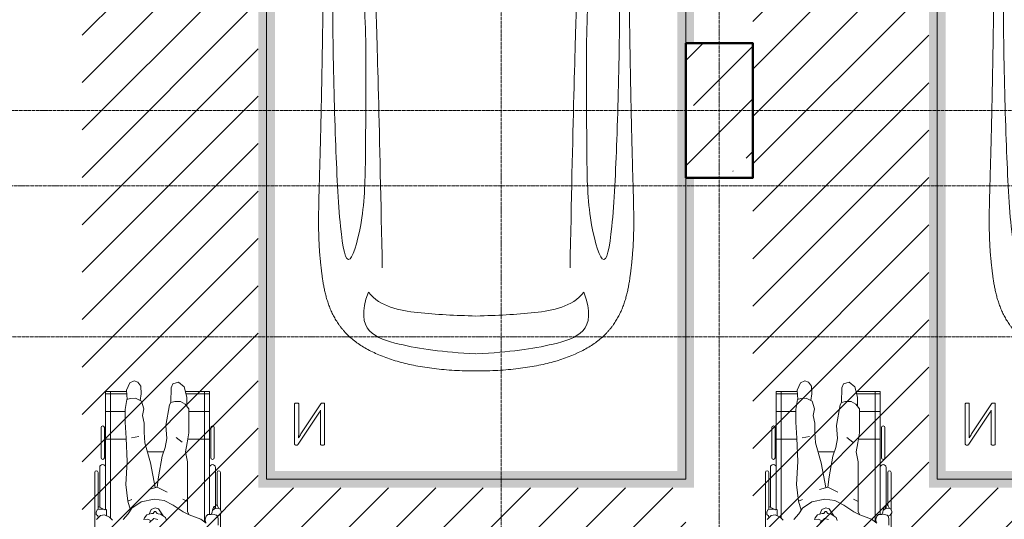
# Model space of a CAD drawing. Header units: millimetres. Extents: x -135639 to 224623, y -383017 to -59102.
# Tile 300 of 494: x 50141 to 56013, y -143810 to -140830. Entities that reach past the tile are written whole.
import ezdxf

# ---------------------------------------------------------------- set-up
doc = ezdxf.new("R2010")
doc.units = ezdxf.units.MM
doc.linetypes.add('Линия сетки', pattern=[25, 20, -2.5, 0, -2.5])
for name, color, linetype, lineweight in [('A-000-M_MASS', 7, 'Continuous', 18), ('A-200-M_WALL_INT', 7, 'Continuous', 18), ('A-700-M_FFE', 7, 'Continuous', 18), ('C-953-M_PARKING', 7, 'Continuous', 18), ('S-280-M_COLUMN', 7, 'Continuous', 18), ('Z-030-M_GRID', 7, 'Continuous', 9)]:
    doc.layers.add(name, color=color, linetype=linetype, lineweight=lineweight)

# ---------------------------------------------------------------- blocks, each defined once
blk = doc.blocks.new('A_PAR_Parking - M_MGN-V10-B1_-7_650_')
at = {"layer": 'C-953-M_PARKING', "lineweight": 9, "true_color": 0xcddce3}
h = blk.add_hatch(dxfattribs=at)
h.set_pattern_fill('FP_4', color=254, style=0, pattern_type=2)
h.set_pattern_definition([(225, (61000, 51900), (141.42136, -141.42136), [])])
h.paths.add_polyline_path([(-1250, 3350), (-1250, 2700), (1300, 2700), (1300, -2650), (2350, -2650), (2350, 3350), (-918, 3350)])
at = {"layer": 'C-953-M_PARKING', "true_color": 0xf7f9fb}
blk.add_hatch(color=7, dxfattribs=at).paths.add_polyline_path([(-918, 2700), (-1300, 2700), (-1300, 850), (-1250, 850), (-1250, 50), (-1300, 50), (-1300, -2650), (-1200, -2650), (-1200, 2600), (1200, 2600), (1200, -2650), (1300, -2650), (1300, 2700), (965, 2700)])
at = {"layer": 'A-000-M_MASS', "color": 253, "true_color": 0xaaaaaa}
for points, knots in [([(0, 2003.8), (-45, 2003.7), (-131.8, 2001.4), (-251.9, 1990.7), (-361.8, 1973.6), (-494.8, 1942.4), (-606.8, 1899.6), (-686.2, 1853.3), (-726.1, 1824.5), (-753.4, 1801.8), (-773.8, 1781.9), (-788.8, 1765.5), (-799.4, 1753.1), (-809.5, 1740.4), (-818.9, 1727.5), (-827.7, 1714.4), (-836.1, 1701.2), (-843.9, 1687.9), (-851.2, 1674.4), (-857.9, 1660.8), (-864.3, 1647.2), (-870.2, 1633.6), (-875.7, 1619.8), (-880.7, 1606), (-885.4, 1592.2), (-889.8, 1578.4), (-893.7, 1564.6), (-897.4, 1550.8), (-900.7, 1537.2), (-903.9, 1523.6), (-906.6, 1510.1), (-909.2, 1496.6), (-911.6, 1483.4), (-913.8, 1470.2), (-915.7, 1457.2), (-917.5, 1444.4), (-919.2, 1431.8), (-920.9, 1419.4), (-922.8, 1403.2), (-925.1, 1383.5), (-927.6, 1360.8), (-929.8, 1338.8), (-931.7, 1317.6), (-934, 1290), (-936.3, 1256.7), (-938.2, 1217.6), (-939.4, 1178.6), (-940, 1138.8), (-940, 1097.3), (-939.6, 1053.4), (-938.7, 1006.6), (-937.5, 956.3), (-936, 902.1), (-934.3, 843.5), (-932.5, 780), (-929.8, 688.2), (-926.5, 558.6), (-922.7, 375.9), (-918.9, 163.4), (-914.9, -81.7), (-911.4, -315.4), (-908.5, -521.3), (-906.9, -630.9), (-906.1, -687.4)], [0, 0, 0, 0, 0.02381, 0.047619, 0.071429, 0.095238, 0.142857, 0.166667, 0.178571, 0.190476, 0.202381, 0.208333, 0.214286, 0.220238, 0.22619, 0.232143, 0.238095, 0.244048, 0.25, 0.255952, 0.261905, 0.267857, 0.27381, 0.279762, 0.285714, 0.291667, 0.297619, 0.303571, 0.309524, 0.315476, 0.321429, 0.327381, 0.333333, 0.339286, 0.345238, 0.35119, 0.357143, 0.363095, 0.369048, 0.380952, 0.392857, 0.404762, 0.416667, 0.428571, 0.452381, 0.47619, 0.5, 0.52381, 0.547619, 0.571429, 0.595238, 0.619048, 0.642857, 0.666667, 0.690476, 0.714286, 0.761905, 0.809524, 0.857143, 0.904762, 0.952381, 0.97619, 1, 1, 1, 1]), ([(906.1, -687.4), (906.9, -630.9), (908.5, -521.3), (910.7, -366.9), (912.8, -221.9), (915.6, -40.8), (918.9, 163.4), (922.7, 375.9), (926.5, 558.6), (929.8, 688.2), (932.5, 780), (935, 864.7), (937.7, 958.2), (939.4, 1038.8), (940, 1097.3), (940, 1138.8), (939.4, 1178.6), (938.2, 1217.6), (936.6, 1250.1), (934.9, 1276.7), (932.9, 1303.6), (930.5, 1331.5), (927.6, 1360.8), (925.1, 1383.5), (922.8, 1403.2), (920.9, 1419.4), (919.2, 1431.8), (917.5, 1444.4), (915.7, 1457.2), (913.8, 1470.2), (911.6, 1483.4), (909.2, 1496.6), (906.6, 1510.1), (903.9, 1523.6), (900.7, 1537.2), (897.4, 1550.8), (893.7, 1564.6), (889.8, 1578.4), (885.4, 1592.2), (880.7, 1606), (875.7, 1619.8), (870.2, 1633.6), (864.3, 1647.2), (857.9, 1660.8), (851.2, 1674.4), (843.9, 1687.9), (836.1, 1701.2), (827.7, 1714.4), (818.9, 1727.5), (809.5, 1740.4), (799.4, 1753.1), (788.8, 1765.5), (773.8, 1781.9), (753.4, 1801.8), (726.1, 1824.5), (686.2, 1853.3), (629.5, 1886.4), (550.8, 1921), (461.5, 1950.2), (361.8, 1973.6), (251.9, 1990.7), (131.8, 2001.4), (45, 2003.7), (0, 2003.8)], [0, 0, 0, 0, 0.02381, 0.047619, 0.071429, 0.095238, 0.142857, 0.190476, 0.238095, 0.285714, 0.309524, 0.333333, 0.380952, 0.428571, 0.452381, 0.47619, 0.5, 0.52381, 0.547619, 0.559524, 0.571429, 0.595238, 0.607143, 0.619048, 0.630952, 0.636905, 0.642857, 0.64881, 0.654762, 0.660714, 0.666667, 0.672619, 0.678571, 0.684524, 0.690476, 0.696429, 0.702381, 0.708333, 0.714286, 0.720238, 0.72619, 0.732143, 0.738095, 0.744048, 0.75, 0.755952, 0.761905, 0.767857, 0.77381, 0.779762, 0.785714, 0.791667, 0.797619, 0.809524, 0.821429, 0.833333, 0.857143, 0.880952, 0.904762, 0.928571, 0.952381, 0.97619, 1, 1, 1, 1]), ([(-643, 1534.6), (-731.6, 1765.4), (-468.2, 1854.8), (-203.3, 1891), (-1.9, 1901.6)], [0, 0, 0, 0, 0.867049, 1.684227, 1.684227, 1.684227, 1.684227]), ([(643, 1534.6), (731.6, 1765.4), (468.2, 1854.8), (203.3, 1891), (1.9, 1901.6)], [0, 0, 0, 0, 0.867049, 1.684227, 1.684227, 1.684227, 1.684227]), ([(-643, 1534.6), (-569.6, 1622.1), (-348.5, 1664.3), (-124, 1672.4), (-1.9, 1676.2)], [0, 0, 0, 0, 0.616728, 1.242165, 1.242165, 1.242165, 1.242165]), ([(643, 1534.6), (569.6, 1622.1), (348.5, 1664.3), (124, 1672.4), (1.9, 1676.2)], [0, 0, 0, 0, 0.616728, 1.242165, 1.242165, 1.242165, 1.242165]), ([(-908.3, -1105.9), (-792, -1130), (-753.2, -859.4), (-662.6, -332.1), (-655.4, 196.5), (-660.5, 684.2), (-662.6, 1068.4), (-763.9, 1442.7), (-816.5, 1156.9), (-841.5, 605.2), (-856.7, 17.5), (-856.5, -453.9), (-853.2, -716.7)], [0, 0, 0, 0, 1.013953, 2.476159, 4.172855, 5.704608, 7.082231, 8.244161, 9.589947, 11.154659, 12.917121, 14.362976, 14.362976, 14.362976, 14.362976]), ([(908.3, -1105.9), (792, -1130), (753.2, -859.4), (662.6, -332.1), (655.4, 196.5), (660.5, 684.2), (662.6, 1068.4), (763.9, 1442.7), (816.5, 1156.9), (841.5, 605.2), (856.7, 17.5), (856.5, -453.9), (853.2, -716.7)], [0, 0, 0, 0, 1.013953, 2.476159, 4.172855, 5.704608, 7.082231, 8.244161, 9.589947, 11.154659, 12.917121, 14.362976, 14.362976, 14.362976, 14.362976])]:
    blk.add_open_spline(points, degree=3, knots=knots, dxfattribs=at)
for points in [[(-599.3, -190.1), (-592, -24.4), (-575.2, 588.2), (-560, 1389.4)], [(599.3, -190.1), (592, -24.4), (575.2, 588.2), (560, 1389.4)]]:
    blk.add_open_spline(points, degree=3, dxfattribs=at)
at = {"layer": 'A-700-M_FFE', "color": 253, "true_color": 0xaaaaaa}
for p, q in [((1525, 2854.9), (1525, 3202.5)), ((2275, 2609.2), (2275, 3202.5)), ((1538.3, 2883.8), (1538.3, 2923.8)), ((1541.8, 2870.7), (1538.3, 2883.8)), ((1609.6, 2870.4), (1616, 2888)), ((1610.1, 2912.1), (1642.1, 2887.2)), ((1616, 2888), (1614.4, 2908.8)), ((1619.6, 2904.8), (1619.6, 2126.6)), ((1642.1, 2887.2), (1712.6, 2861.5)), ((1847, 2896), (1852.8, 2876.9)), ((1899.4, 2890), (1923.4, 2883.1)), ((1923.4, 2883.1), (1948.1, 2907.8)), ((1938.2, 2897.9), (1957.8, 2887.9)), ((1957.8, 2887.9), (1982.8, 2889.8)), ((1964.3, 2862.4), (1977.3, 2879)), ((1977.3, 2879), (1981.2, 2889.7)), ((2075, 2856.1), (2104.5, 2890)), ((2169.4, 2893.1), (2187, 2875.5)), ((2180.4, 2882.1), (2180.4, 2126.6)), ((2240.3, 2865.7), (2265, 2890.4)), ((2256.2, 2868.5), (2254.5, 2880.4)), ((1521.2, 2849), (1530.8, 2863.8)), ((1521.2, 2839.1), (1521.2, 2849)), ((1528.9, 2826.2), (1521.2, 2839.1)), ((1525, 2609.2), (1525, 2832.7)), ((1541.5, 2822.4), (1528.9, 2826.2)), ((1530.8, 2863.8), (1541.8, 2870.7)), ((1535.2, 2824.3), (1542.6, 2807.4)), ((1541.5, 2822.4), (1557.1, 2824)), ((1541.8, 2870.7), (1547.9, 2864.6)), ((1547.9, 2864.6), (1569.9, 2858.3)), ((1555, 2579.2), (1555, 2823.8)), ((1557.1, 2824), (1572.2, 2835)), ((1559.5, 2811.5), (1559.5, 2825.8)), ((1572.2, 2835), (1563.6, 2811.5)), ((1569.9, 2858.3), (1581, 2859.2)), ((1572.2, 2835), (1575, 2846.5)), ((1575, 2846.5), (1581, 2859.2)), ((1581, 2859.2), (1599.9, 2860.7)), ((1590, 2859.9), (1590, 2126.2)), ((1599.9, 2860.7), (1609.6, 2870.4)), ((1712.6, 2861.5), (1722.6, 2844.2)), ((1712.6, 2861.5), (1748.2, 2843.4)), ((1722.6, 2844.2), (1722.6, 2799.2)), ((1748.2, 2843.4), (1807.3, 2803.9)), ((1852.8, 2876.9), (1882.5, 2858.4)), ((1867.7, 2867.6), (1895.2, 2826.7)), ((1882.5, 2858.4), (1896.3, 2855.9)), ((1895.2, 2826.7), (1914, 2819.8)), ((1896.3, 2855.9), (1901.6, 2853.2)), ((1901.6, 2853.2), (1912.2, 2842.6)), ((1912.2, 2842.6), (1919, 2842.6)), ((1914, 2819.8), (1937.9, 2830.5)), ((1919, 2842.6), (1925.9, 2853.7)), ((1925.9, 2853.7), (1935.9, 2853.7)), ((1935.9, 2853.7), (1964.3, 2862.4)), ((1937.9, 2830.5), (1950.4, 2858.2)), ((1998.7, 2783.6), (2054.6, 2822.7)), ((2054.6, 2822.7), (2075, 2856.1)), ((2076.6, 2780.9), (2061.5, 2834)), ((2187, 2875.5), (2215.7, 2860.9)), ((2205.5, 2832.4), (2204.9, 2866.4)), ((2210, 2828), (2205.5, 2832.4)), ((2214.9, 2833), (2210, 2828)), ((2210, 2126.2), (2210, 2828)), ((2249.8, 2814.3), (2214.9, 2833)), ((2215.7, 2860.9), (2240.3, 2865.7)), ((2245.5, 2827.1), (2222.8, 2828.7)), ((2245.5, 2827.1), (2258.1, 2830.9)), ((2255, 2830), (2255, 2609.2)), ((2265.8, 2860.4), (2256.2, 2868.5)), ((2258.1, 2830.9), (2265.8, 2843.8)), ((2265.8, 2843.8), (2265.8, 2860.4)), ((1542.6, 2807.4), (1547.8, 2802.2)), ((1545, 2805), (1545, 2609.2)), ((1547.8, 2802.2), (1555, 2804.1)), ((1563.6, 2811.5), (1559.5, 2811.5)), ((1722.6, 2799.2), (1722.6, 2769.2)), ((1722.6, 2781.8), (1748.5, 2768.2)), ((1722.6, 2769.2), (1722.6, 2545.9)), ((1807.3, 2803.9), (1860.8, 2776.6)), ((1860.8, 2776.6), (1920.2, 2768.3)), ((1920.2, 2768.3), (1998.7, 2783.6)), ((2076.6, 2780.9), (2053.8, 2770.8)), ((2088.8, 2681.7), (2076.6, 2780.9)), ((2245, 2579.2), (2245, 2816.9)), ((2249.8, 2814.3), (2255, 2816.6)), ((1842.7, 2727.2), (1903.4, 2696.3)), ((1903.4, 2696.3), (1953.2, 2709.9)), ((1894.7, 2635), (1903.4, 2696.3)), ((1914.6, 2699.4), (1943.1, 2552.5)), ((2081.6, 2544.6), (2088.8, 2681.7)), ((1873, 2511.9), (1894.7, 2635)), ((1722.6, 2545.9), (1734, 2487)), ((1943.1, 2552.5), (1976, 2431.9)), ((2086.5, 2404.7), (2081.6, 2544.6)), ((1562.5, 2341.7), (1562.5, 2521.7)), ((1582.5, 2521.7), (1582.5, 2341.7)), ((1734, 2487), (1724.5, 2432.8)), ((1854.2, 2460.3), (1873, 2511.9)), ((1863.6, 2486.1), (1961.3, 2486.1)), ((2217.5, 2521.7), (2217.5, 2341.7)), ((2237.5, 2341.7), (2237.5, 2521.7)), ((1590, 2411.2), (1720.7, 2411.2)), ((1724.5, 2432.8), (1714, 2373.7)), ((1753, 2429.1), (1789.8, 2400.4)), ((1844.7, 2406.1), (1854.2, 2460.3)), ((1976, 2431.9), (1981, 2369.2)), ((2086.3, 2411.2), (2210, 2411.2)), ((1714, 2373.7), (1714, 2288.7)), ((1850.1, 2328.5), (1844.7, 2406.1)), ((1981, 2369.2), (1981, 2314.2)), ((2011.4, 2393.8), (2055.5, 2402.4)), ((2093.9, 2310), (2086.5, 2404.7)), ((1828.4, 2205.4), (1850.1, 2328.5)), ((1981, 2314.2), (1989.5, 2270)), ((2093.9, 2233.2), (2093.9, 2310)), ((1590, 2246.2), (1714, 2246.2)), ((1714, 2288.7), (1714, 2228.7)), ((1989.5, 2270), (1982.6, 2230.6)), ((2083.5, 2174.1), (2093.9, 2233.2)), ((2093.9, 2246.2), (2210, 2246.2)), ((1714, 2228.7), (1736.5, 2201.9)), ((1725.3, 2215.3), (1725.3, 2160.3)), ((1736.5, 2201.9), (1762.5, 2186.9)), ((1762.5, 2186.9), (1797.5, 2186.9)), ((1797.5, 2186.9), (1820.3, 2191.4)), ((1818.7, 2104.1), (1820.3, 2191.4)), ((1820.3, 2191.4), (1828.4, 2205.4)), ((1982.6, 2230.6), (1995.5, 2183.2)), ((1995.5, 2183.2), (2031.8, 2166.3)), ((2004, 2179.2), (1997, 2139.9)), ((2064.2, 2168.8), (2083.5, 2174.1)), ((2086.1, 2118), (2082.3, 2173.7)), ((1590, 2141.2), (1730.4, 2141.2)), ((1590, 2126.2), (1734.4, 2126.2)), ((1725.3, 2160.3), (1742.1, 2097.6)), ((1997, 2139.9), (2000.6, 2095)), ((2031.8, 2166.3), (2064.2, 2168.8)), ((2066, 2074.8), (2086.1, 2118)), ((2084.5, 2141.2), (2210, 2141.2)), ((2085.6, 2126.2), (2210, 2126.2)), ((1742.1, 2097.6), (1776.1, 2071)), ((1776.1, 2071), (1809.9, 2080.1)), ((1809.9, 2080.1), (1818.7, 2104.1)), ((2000.6, 2095), (2017.1, 2071.4)), ((2017.1, 2071.4), (2040.4, 2062.9)), ((2040.4, 2062.9), (2066, 2074.8))]:
    blk.add_line(p, q, dxfattribs=at)
for centre, radius, start, end in [((1535, 2609.2), 10, 180, 0), ((2265, 2609.2), 10, 180, 0), ((1572.5, 2579.2), 17.5, 180, 0), ((1572.5, 2521.7), 10, 0, 180), ((2227.5, 2579.2), 17.5, 180, 0), ((2227.5, 2521.7), 10, 0, 180), ((1572.5, 2341.7), 10, 180, 0), ((2227.5, 2341.7), 10, 180, 0)]:
    blk.add_arc(centre, radius, start, end, dxfattribs=at)
at = {"layer": 'C-953-M_PARKING', "color": 253, "true_color": 0xaaaaaa}
for p, q in [((1250, 2650), (-1250, 2650)), ((-1250, 2650), (-1250, -2650)), ((1250, -2650), (1250, 2650)), ((904.8, 2443), (904.2, 2440.9)), ((904.2, 2440.9), (904.8, 2443)), ((904.2, 2440.9), (904.2, 2200.7)), ((907, 2444.6), (904.8, 2443)), ((904.8, 2443), (907, 2444.6)), ((910.8, 2445.5), (907, 2444.6)), ((916.2, 2445.9), (910.8, 2445.5)), ((922.1, 2445.5), (916.2, 2445.9)), ((925.7, 2444.6), (922.1, 2445.5)), ((927.7, 2443), (925.7, 2444.6)), ((925.7, 2444.6), (927.7, 2443)), ((928.3, 2440.9), (927.7, 2443)), ((927.7, 2443), (928.3, 2440.9)), ((928.3, 2259.2), (928.3, 2440.9)), ((1060.7, 2441.3), (942.2, 2261.3)), ((1062.4, 2443.3), (1060.7, 2441.3)), ((1060.7, 2441.3), (1062.4, 2443.3)), ((1064.8, 2444.7), (1062.4, 2443.3)), ((1062.4, 2443.3), (1064.8, 2444.7)), ((1068.1, 2445.6), (1064.8, 2444.7)), ((1072.7, 2445.9), (1068.1, 2445.6)), ((1077.6, 2445.5), (1072.7, 2445.9)), ((1080.6, 2444.5), (1077.6, 2445.5)), ((1082.2, 2442.8), (1080.6, 2444.5)), ((1080.6, 2444.5), (1082.2, 2442.8)), ((1082.7, 2440.6), (1082.2, 2442.8)), ((1082.2, 2442.8), (1082.7, 2440.6)), ((1082.7, 2200), (1082.7, 2440.6)), ((926.2, 2199.8), (1044.8, 2379.6)), ((1044.8, 2379.6), (1048.4, 2385.5)), ((1048.4, 2385.5), (1052.3, 2391.4)), ((1052.3, 2391.4), (1055.9, 2397.3)), ((1055.9, 2397.3), (1059.3, 2402.7)), ((1058.8, 2391.8), (1058.6, 2380.6)), ((1058.6, 2380.6), (1058.6, 2200)), ((1059.3, 2402.7), (1058.8, 2391.8)), ((934.5, 2248.9), (927.7, 2238.6)), ((927.7, 2238.6), (928.2, 2248.9)), ((928.2, 2248.9), (928.3, 2259.2)), ((942.2, 2261.3), (934.5, 2248.9)), ((904.2, 2200.7), (904.7, 2198.2)), ((904.7, 2198.2), (904.2, 2200.7)), ((904.7, 2198.2), (906.2, 2196.4)), ((906.2, 2196.4), (904.7, 2198.2)), ((906.2, 2196.4), (909.2, 2195.4)), ((909.2, 2195.4), (914.1, 2195)), ((914.1, 2195), (918.8, 2195.3)), ((918.8, 2195.3), (922.1, 2196.2)), ((922.1, 2196.2), (924.4, 2197.7)), ((924.4, 2197.7), (922.1, 2196.2)), ((924.4, 2197.7), (926.2, 2199.8)), ((926.2, 2199.8), (924.4, 2197.7)), ((1058.6, 2200), (1059.2, 2197.9)), ((1059.2, 2197.9), (1058.6, 2200)), ((1059.2, 2197.9), (1061.1, 2196.3)), ((1061.1, 2196.3), (1059.2, 2197.9)), ((1061.1, 2196.3), (1064.9, 2195.4)), ((1064.9, 2195.4), (1070.6, 2195)), ((1070.6, 2195), (1076.4, 2195.4)), ((1076.4, 2195.4), (1080.1, 2196.3)), ((1080.1, 2196.3), (1082.1, 2197.9)), ((1082.1, 2197.9), (1080.1, 2196.3)), ((1082.1, 2197.9), (1082.7, 2200)), ((1082.7, 2200), (1082.1, 2197.9))]:
    blk.add_line(p, q, dxfattribs=at)
blk = doc.blocks.new('A_PAR_Parking - M_MGN-V50-B1_-7_650_')
at = {"layer": 'C-953-M_PARKING', "lineweight": 9, "true_color": 0xcddce3}
h = blk.add_hatch(dxfattribs=at)
h.set_pattern_fill('FP_9', color=254, style=0, pattern_type=2)
h.set_pattern_definition([(225, (65000, 51900), (141.42136, -141.42136), [])])
h.paths.add_polyline_path([(257.5, 3350), (-1250, 3350), (-1250, 2700), (1300, 2700), (1300, -2650), (2350, -2650), (2350, 3350), (500, 3350)])
at = {"layer": 'C-953-M_PARKING', "true_color": 0xf7f9fb}
blk.add_hatch(color=7, dxfattribs=at).paths.add_polyline_path([(-1300, 2700), (-1300, -2650), (-1200, -2650), (-1200, 2600), (1200, 2600), (1200, -2650), (1300, -2650), (1300, 2700), (-684.1, 2700)])
at = {"layer": 'A-000-M_MASS', "color": 253, "true_color": 0xaaaaaa}
for points, knots in [([(906.1, -687.4), (906.9, -630.9), (908.5, -521.3), (910.7, -366.9), (912.8, -221.9), (915.6, -40.8), (918.9, 163.4), (922.7, 375.9), (926.5, 558.6), (929.8, 688.2), (932.5, 780), (935, 864.7), (937.7, 958.2), (939.4, 1038.8), (940, 1097.3), (940, 1138.8), (939.4, 1178.6), (938.2, 1217.6), (936.6, 1250.1), (934.9, 1276.7), (932.9, 1303.6), (930.5, 1331.5), (927.6, 1360.8), (925.1, 1383.5), (922.8, 1403.2), (920.9, 1419.4), (919.2, 1431.8), (917.5, 1444.4), (915.7, 1457.2), (913.8, 1470.2), (911.6, 1483.4), (909.2, 1496.6), (906.6, 1510.1), (903.9, 1523.6), (900.7, 1537.2), (897.4, 1550.8), (893.7, 1564.6), (889.8, 1578.4), (885.4, 1592.2), (880.7, 1606), (875.7, 1619.8), (870.2, 1633.6), (864.3, 1647.2), (857.9, 1660.8), (851.2, 1674.4), (843.9, 1687.9), (836.1, 1701.2), (827.7, 1714.4), (818.9, 1727.5), (809.5, 1740.4), (799.4, 1753.1), (788.8, 1765.5), (773.8, 1781.9), (753.4, 1801.8), (726.1, 1824.5), (686.2, 1853.3), (629.5, 1886.4), (550.8, 1921), (461.5, 1950.2), (361.8, 1973.6), (251.9, 1990.7), (131.8, 2001.4), (45, 2003.7), (0, 2003.8)], [0, 0, 0, 0, 0.02381, 0.047619, 0.071429, 0.095238, 0.142857, 0.190476, 0.238095, 0.285714, 0.309524, 0.333333, 0.380952, 0.428571, 0.452381, 0.47619, 0.5, 0.52381, 0.547619, 0.559524, 0.571429, 0.595238, 0.607143, 0.619048, 0.630952, 0.636905, 0.642857, 0.64881, 0.654762, 0.660714, 0.666667, 0.672619, 0.678571, 0.684524, 0.690476, 0.696429, 0.702381, 0.708333, 0.714286, 0.720238, 0.72619, 0.732143, 0.738095, 0.744048, 0.75, 0.755952, 0.761905, 0.767857, 0.77381, 0.779762, 0.785714, 0.791667, 0.797619, 0.809524, 0.821429, 0.833333, 0.857143, 0.880952, 0.904762, 0.928571, 0.952381, 0.97619, 1, 1, 1, 1]), ([(908.3, -1105.9), (792, -1130), (753.2, -859.4), (662.6, -332.1), (655.4, 196.5), (660.5, 684.2), (662.6, 1068.4), (763.9, 1442.7), (816.5, 1156.9), (841.5, 605.2), (856.7, 17.5), (856.5, -453.9), (853.2, -716.7)], [0, 0, 0, 0, 1.013953, 2.476159, 4.172855, 5.704608, 7.082231, 8.244161, 9.589947, 11.154659, 12.917121, 14.362976, 14.362976, 14.362976, 14.362976])]:
    blk.add_open_spline(points, degree=3, knots=knots, dxfattribs=at)
at = {"layer": 'A-700-M_FFE', "color": 253, "true_color": 0xaaaaaa}
for p, q in [((1525, 2854.9), (1525, 3202.5)), ((2275, 2609.2), (2275, 3202.5)), ((1538.3, 2883.8), (1538.3, 2923.8)), ((1541.8, 2870.7), (1538.3, 2883.8)), ((1609.6, 2870.4), (1616, 2888)), ((1610.1, 2912.1), (1642.1, 2887.2)), ((1616, 2888), (1614.4, 2908.8)), ((1619.6, 2904.8), (1619.6, 2126.6)), ((1642.1, 2887.2), (1712.6, 2861.5)), ((1847, 2896), (1852.8, 2876.9)), ((1899.4, 2890), (1923.4, 2883.1)), ((1923.4, 2883.1), (1948.1, 2907.8)), ((1938.2, 2897.9), (1957.8, 2887.9)), ((1957.8, 2887.9), (1982.8, 2889.8)), ((1964.3, 2862.4), (1977.3, 2879)), ((1977.3, 2879), (1981.2, 2889.7)), ((2075, 2856.1), (2104.5, 2890)), ((2169.4, 2893.1), (2187, 2875.5)), ((2180.4, 2882.1), (2180.4, 2126.6)), ((2240.3, 2865.7), (2265, 2890.4)), ((2256.2, 2868.5), (2254.5, 2880.4)), ((1521.2, 2849), (1530.8, 2863.8)), ((1521.2, 2839.1), (1521.2, 2849)), ((1528.9, 2826.2), (1521.2, 2839.1)), ((1525, 2609.2), (1525, 2832.7)), ((1541.5, 2822.4), (1528.9, 2826.2)), ((1530.8, 2863.8), (1541.8, 2870.7)), ((1535.2, 2824.3), (1542.6, 2807.4)), ((1541.5, 2822.4), (1557.1, 2824)), ((1541.8, 2870.7), (1547.9, 2864.6)), ((1547.9, 2864.6), (1569.9, 2858.3)), ((1555, 2579.2), (1555, 2823.8)), ((1557.1, 2824), (1572.2, 2835)), ((1559.5, 2811.5), (1559.5, 2825.8)), ((1572.2, 2835), (1563.6, 2811.5)), ((1569.9, 2858.3), (1581, 2859.2)), ((1572.2, 2835), (1575, 2846.5)), ((1575, 2846.5), (1581, 2859.2)), ((1581, 2859.2), (1599.9, 2860.7)), ((1590, 2859.9), (1590, 2126.2)), ((1599.9, 2860.7), (1609.6, 2870.4)), ((1712.6, 2861.5), (1722.6, 2844.2)), ((1712.6, 2861.5), (1748.2, 2843.4)), ((1722.6, 2844.2), (1722.6, 2799.2)), ((1748.2, 2843.4), (1807.3, 2803.9)), ((1852.8, 2876.9), (1882.5, 2858.4)), ((1867.7, 2867.6), (1895.2, 2826.7)), ((1882.5, 2858.4), (1896.3, 2855.9)), ((1895.2, 2826.7), (1914, 2819.8)), ((1896.3, 2855.9), (1901.6, 2853.2)), ((1901.6, 2853.2), (1912.2, 2842.6)), ((1912.2, 2842.6), (1919, 2842.6)), ((1914, 2819.8), (1937.9, 2830.5)), ((1919, 2842.6), (1925.9, 2853.7)), ((1925.9, 2853.7), (1935.9, 2853.7)), ((1935.9, 2853.7), (1964.3, 2862.4)), ((1937.9, 2830.5), (1950.4, 2858.2)), ((1998.7, 2783.6), (2054.6, 2822.7)), ((2054.6, 2822.7), (2075, 2856.1)), ((2076.6, 2780.9), (2061.5, 2834)), ((2187, 2875.5), (2215.7, 2860.9)), ((2205.5, 2832.4), (2204.9, 2866.4)), ((2210, 2828), (2205.5, 2832.4)), ((2214.9, 2833), (2210, 2828)), ((2210, 2126.2), (2210, 2828)), ((2249.8, 2814.3), (2214.9, 2833)), ((2215.7, 2860.9), (2240.3, 2865.7)), ((2245.5, 2827.1), (2222.8, 2828.7)), ((2245.5, 2827.1), (2258.1, 2830.9)), ((2255, 2830), (2255, 2609.2)), ((2265.8, 2860.4), (2256.2, 2868.5)), ((2258.1, 2830.9), (2265.8, 2843.8)), ((2265.8, 2843.8), (2265.8, 2860.4)), ((1542.6, 2807.4), (1547.8, 2802.2)), ((1545, 2805), (1545, 2609.2)), ((1547.8, 2802.2), (1555, 2804.1)), ((1563.6, 2811.5), (1559.5, 2811.5)), ((1722.6, 2799.2), (1722.6, 2769.2)), ((1722.6, 2781.8), (1748.5, 2768.2)), ((1722.6, 2769.2), (1722.6, 2545.9)), ((1807.3, 2803.9), (1860.8, 2776.6)), ((1860.8, 2776.6), (1920.2, 2768.3)), ((1920.2, 2768.3), (1998.7, 2783.6)), ((2076.6, 2780.9), (2053.8, 2770.8)), ((2088.8, 2681.7), (2076.6, 2780.9)), ((2245, 2579.2), (2245, 2816.9)), ((2249.8, 2814.3), (2255, 2816.6)), ((1842.7, 2727.2), (1903.4, 2696.3)), ((1903.4, 2696.3), (1953.2, 2709.9)), ((1894.7, 2635), (1903.4, 2696.3)), ((1914.6, 2699.4), (1943.1, 2552.5)), ((2081.6, 2544.6), (2088.8, 2681.7)), ((1873, 2511.9), (1894.7, 2635)), ((1722.6, 2545.9), (1734, 2487)), ((1943.1, 2552.5), (1976, 2431.9)), ((2086.5, 2404.7), (2081.6, 2544.6)), ((1562.5, 2341.7), (1562.5, 2521.7)), ((1582.5, 2521.7), (1582.5, 2341.7)), ((1734, 2487), (1724.5, 2432.8)), ((1854.2, 2460.3), (1873, 2511.9)), ((1863.6, 2486.1), (1961.3, 2486.1)), ((2217.5, 2521.7), (2217.5, 2341.7)), ((2237.5, 2341.7), (2237.5, 2521.7)), ((1590, 2411.2), (1720.7, 2411.2)), ((1724.5, 2432.8), (1714, 2373.7)), ((1753, 2429.1), (1789.8, 2400.4)), ((1844.7, 2406.1), (1854.2, 2460.3)), ((1976, 2431.9), (1981, 2369.2)), ((2086.3, 2411.2), (2210, 2411.2)), ((1714, 2373.7), (1714, 2288.7)), ((1850.1, 2328.5), (1844.7, 2406.1)), ((1981, 2369.2), (1981, 2314.2)), ((2011.4, 2393.8), (2055.5, 2402.4)), ((2093.9, 2310), (2086.5, 2404.7)), ((1828.4, 2205.4), (1850.1, 2328.5)), ((1981, 2314.2), (1989.5, 2270)), ((2093.9, 2233.2), (2093.9, 2310)), ((1590, 2246.2), (1714, 2246.2)), ((1714, 2288.7), (1714, 2228.7)), ((1989.5, 2270), (1982.6, 2230.6)), ((2083.5, 2174.1), (2093.9, 2233.2)), ((2093.9, 2246.2), (2210, 2246.2)), ((1714, 2228.7), (1736.5, 2201.9)), ((1725.3, 2215.3), (1725.3, 2160.3)), ((1736.5, 2201.9), (1762.5, 2186.9)), ((1762.5, 2186.9), (1797.5, 2186.9)), ((1797.5, 2186.9), (1820.3, 2191.4)), ((1818.7, 2104.1), (1820.3, 2191.4)), ((1820.3, 2191.4), (1828.4, 2205.4)), ((1982.6, 2230.6), (1995.5, 2183.2)), ((1995.5, 2183.2), (2031.8, 2166.3)), ((2004, 2179.2), (1997, 2139.9)), ((2064.2, 2168.8), (2083.5, 2174.1)), ((2086.1, 2118), (2082.3, 2173.7)), ((1590, 2141.2), (1730.4, 2141.2)), ((1590, 2126.2), (1734.4, 2126.2)), ((1725.3, 2160.3), (1742.1, 2097.6)), ((1997, 2139.9), (2000.6, 2095)), ((2031.8, 2166.3), (2064.2, 2168.8)), ((2066, 2074.8), (2086.1, 2118)), ((2084.5, 2141.2), (2210, 2141.2)), ((2085.6, 2126.2), (2210, 2126.2)), ((1742.1, 2097.6), (1776.1, 2071)), ((1776.1, 2071), (1809.9, 2080.1)), ((1809.9, 2080.1), (1818.7, 2104.1)), ((2000.6, 2095), (2017.1, 2071.4)), ((2017.1, 2071.4), (2040.4, 2062.9)), ((2040.4, 2062.9), (2066, 2074.8))]:
    blk.add_line(p, q, dxfattribs=at)
for centre, radius, start, end in [((1535, 2609.2), 10, 180, 0), ((2265, 2609.2), 10, 180, 0), ((1572.5, 2579.2), 17.5, 180, 0), ((1572.5, 2521.7), 10, 0, 180), ((2227.5, 2579.2), 17.5, 180, 0), ((2227.5, 2521.7), 10, 0, 180), ((1572.5, 2341.7), 10, 180, 0), ((2227.5, 2341.7), 10, 180, 0)]:
    blk.add_arc(centre, radius, start, end, dxfattribs=at)
at = {"layer": 'C-953-M_PARKING', "color": 253, "true_color": 0xaaaaaa}
for p, q in [((1250, 2650), (-1250, 2650)), ((1250, -2650), (1250, 2650)), ((904.8, 2443), (904.2, 2440.9)), ((904.2, 2440.9), (904.8, 2443)), ((904.2, 2440.9), (904.2, 2200.7)), ((907, 2444.6), (904.8, 2443)), ((904.8, 2443), (907, 2444.6)), ((910.8, 2445.5), (907, 2444.6)), ((916.2, 2445.9), (910.8, 2445.5)), ((922.1, 2445.5), (916.2, 2445.9)), ((925.7, 2444.6), (922.1, 2445.5)), ((927.7, 2443), (925.7, 2444.6)), ((925.7, 2444.6), (927.7, 2443)), ((928.3, 2440.9), (927.7, 2443)), ((927.7, 2443), (928.3, 2440.9)), ((928.3, 2259.2), (928.3, 2440.9)), ((1060.7, 2441.3), (942.2, 2261.3)), ((1062.4, 2443.3), (1060.7, 2441.3)), ((1060.7, 2441.3), (1062.4, 2443.3)), ((1064.8, 2444.7), (1062.4, 2443.3)), ((1062.4, 2443.3), (1064.8, 2444.7)), ((1068.1, 2445.6), (1064.8, 2444.7)), ((1072.7, 2445.9), (1068.1, 2445.6)), ((1077.6, 2445.5), (1072.7, 2445.9)), ((1080.6, 2444.5), (1077.6, 2445.5)), ((1082.2, 2442.8), (1080.6, 2444.5)), ((1080.6, 2444.5), (1082.2, 2442.8)), ((1082.7, 2440.6), (1082.2, 2442.8)), ((1082.2, 2442.8), (1082.7, 2440.6)), ((1082.7, 2200), (1082.7, 2440.6)), ((926.2, 2199.8), (1044.8, 2379.6)), ((1044.8, 2379.6), (1048.4, 2385.5)), ((1048.4, 2385.5), (1052.3, 2391.4)), ((1052.3, 2391.4), (1055.9, 2397.3)), ((1055.9, 2397.3), (1059.3, 2402.7)), ((1058.8, 2391.8), (1058.6, 2380.6)), ((1058.6, 2380.6), (1058.6, 2200)), ((1059.3, 2402.7), (1058.8, 2391.8)), ((934.5, 2248.9), (927.7, 2238.6)), ((927.7, 2238.6), (928.2, 2248.9)), ((928.2, 2248.9), (928.3, 2259.2)), ((942.2, 2261.3), (934.5, 2248.9)), ((904.2, 2200.7), (904.7, 2198.2)), ((904.7, 2198.2), (904.2, 2200.7)), ((904.7, 2198.2), (906.2, 2196.4)), ((906.2, 2196.4), (904.7, 2198.2)), ((906.2, 2196.4), (909.2, 2195.4)), ((909.2, 2195.4), (914.1, 2195)), ((914.1, 2195), (918.8, 2195.3)), ((918.8, 2195.3), (922.1, 2196.2)), ((922.1, 2196.2), (924.4, 2197.7)), ((924.4, 2197.7), (922.1, 2196.2)), ((924.4, 2197.7), (926.2, 2199.8)), ((926.2, 2199.8), (924.4, 2197.7)), ((1058.6, 2200), (1059.2, 2197.9)), ((1059.2, 2197.9), (1058.6, 2200)), ((1059.2, 2197.9), (1061.1, 2196.3)), ((1061.1, 2196.3), (1059.2, 2197.9)), ((1061.1, 2196.3), (1064.9, 2195.4)), ((1064.9, 2195.4), (1070.6, 2195)), ((1070.6, 2195), (1076.4, 2195.4)), ((1076.4, 2195.4), (1080.1, 2196.3)), ((1080.1, 2196.3), (1082.1, 2197.9)), ((1082.1, 2197.9), (1080.1, 2196.3)), ((1082.1, 2197.9), (1082.7, 2200)), ((1082.7, 2200), (1082.1, 2197.9))]:
    blk.add_line(p, q, dxfattribs=at)
blk = doc.blocks.new('135_SLK_GD_AR_rvt-1-B1_-7_650_')
at = {"layer": 'A-200-M_WALL_INT', "color": 253, "lineweight": 40, "true_color": 0xaaaaaa}
for p, q in [((62250, 51852), (62248, 51852)), ((62248, 51852), (62248, 51048)), ((62652, 51852), (62250, 51852)), ((62652, 51850), (62652, 51852)), ((62652, 51048), (62652, 51850)), ((62248, 51048), (62250, 51048)), ((62250, 51048), (62650, 51048)), ((62650, 51048), (62652, 51048))]:
    blk.add_line(p, q, dxfattribs=at)
at = {"layer": 'C-953-M_PARKING', "color": 253, "lineweight": 18, "true_color": 0xaaaaaa, "rotation": 180}
for name, p in [('A_PAR_Parking - M_MGN-V10-B1_-7_650_', (61000, 51900)), ('A_PAR_Parking - M_MGN-V50-B1_-7_650_', (65000, 51900))]:
    blk.add_blockref(name, p, dxfattribs=at)
blk = doc.blocks.new('Бетон-Прямоугольная-Колонна - CLM_Подземные этажи_В50-400х800-1861856-B1_-7_650_')
at = {"layer": 'S-280-M_COLUMN', "lineweight": 9, "true_color": 0xaaaaaa}
h = blk.add_hatch(dxfattribs=at)
h.set_pattern_fill('FP_198', color=253, style=0, pattern_type=2)
h.set_pattern_definition([(45, (-62450, -51450), (-314.309, 314.309), []), (45, (-62135.7, -51450), (-314.309, 314.309), [555.625, -111.125, 3.353, -107.772])])
h.paths.add_polyline_path([(200, -400), (200, 400), (-200, 400), (-200, -400)])
at = {"layer": 'S-280-M_COLUMN', "color": 253, "lineweight": 40, "true_color": 0xaaaaaa}
for p, q in [((200, 400), (-200, 400)), ((-200, 400), (-200, -400)), ((200, -400), (200, 400)), ((-200, -400), (200, -400))]:
    blk.add_line(p, q, dxfattribs=at)
blk = doc.blocks.new('135_SLK_K1-2-3_KR_rvt-1-B1_-7_650_')
at = {"layer": 'S-280-M_COLUMN', "color": 253, "lineweight": 18, "true_color": 0xaaaaaa}
blk.add_blockref('Бетон-Прямоугольная-Колонна - CLM_Подземные этажи_В50-400х800-1861856-B1_-7_650_', (62450, 51450), dxfattribs=at)
blk = doc.blocks.new('-1 эт')
at = {"layer": 'Z-030-M_GRID', "color": 253, "linetype": 'Линия сетки', "true_color": 0xaaaaaa}
for p, q in [((61150, -19697.4), (61150, 89253.6)), ((62450, -19692), (62450, 89254.1)), ((154678.5, 51450), (-3681.2, 51450)), ((155950.9, 51000), (-3681.2, 51000)), ((155948.6, 50100), (-3681.2, 50100))]:
    blk.add_line(p, q, dxfattribs=at)
at = {"lineweight": 5}
for name in ['135_SLK_GD_AR_rvt-1-B1_-7_650_', '135_SLK_K1-2-3_KR_rvt-1-B1_-7_650_']:
    blk.add_blockref(name, (0, 0), dxfattribs=at)

msp = doc.modelspace()

# ---------------------------------------------------------------- block references
msp.add_blockref('-1 эт', (-8136.8, -192821.5))

doc.saveas('drawing.dxf')
